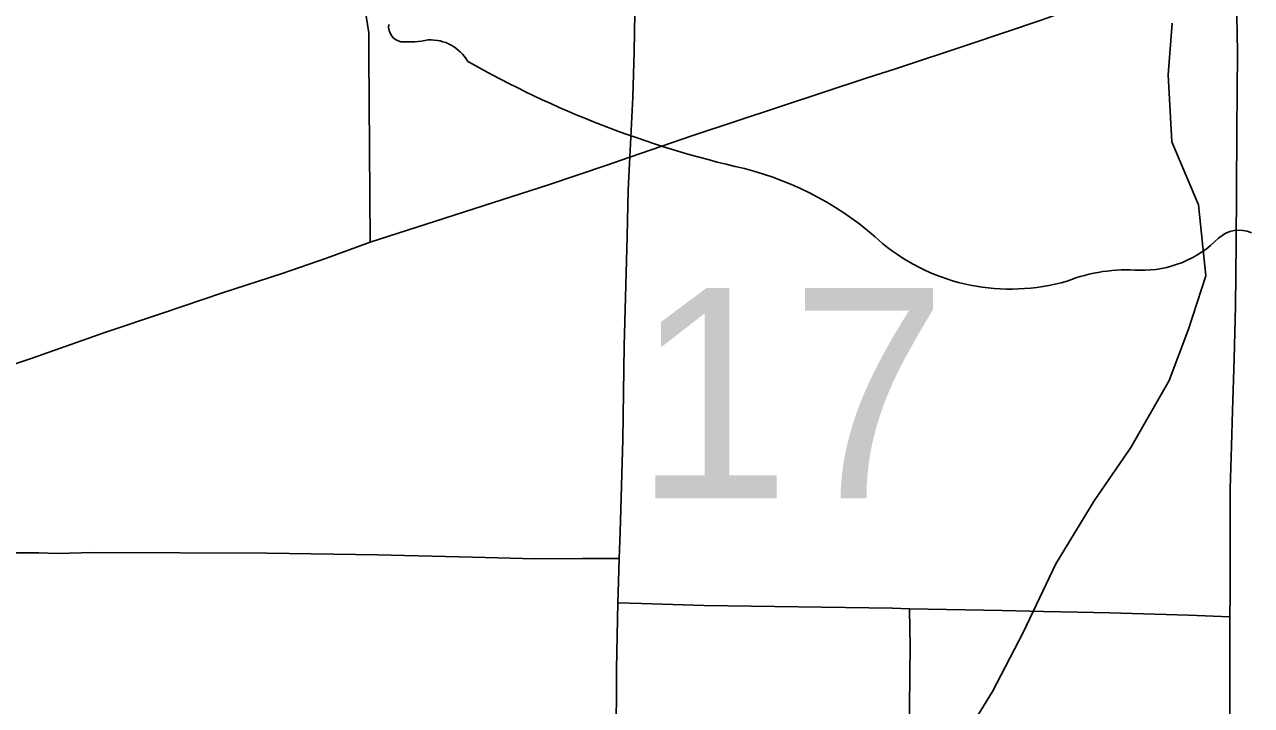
# Model space of a CAD drawing. Extents: x 0 to 34, y 0 to 22.
# Drawn here: x 14.4787 to 14.7224, y 17.6552 to 17.7906 of the extents above; entities that cross this region are included whole.
import ezdxf

# ---------------------------------------------------------------- set-up
doc = ezdxf.new("R2010")
doc.units = 0
for name, color, linetype in [('GM_X_City_Street', 7, 'Continuous'), ('GM_X_Minor_River', 7, 'Continuous'), ('GM_X_Section_Text', 7, 'Continuous'), ('GM_X_State_Shield', 7, 'Continuous')]:
    doc.layers.add(name, color=color, linetype=linetype)

msp = doc.modelspace()

# ---------------------------------------------------------------- linework, layer by layer
at = {"layer": 'GM_X_City_Street'}
for points in [[(14.547337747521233, 17.747328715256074), (14.547064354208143, 17.784710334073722), (14.547064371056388, 17.78899159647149), (14.546343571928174, 17.7935710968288), (14.544622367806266, 17.79951138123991), (14.541664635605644, 17.808334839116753), (14.539757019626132, 17.814486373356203), (14.537973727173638, 17.82019055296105), (14.536675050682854, 17.823682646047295), (14.532201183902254, 17.8367686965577), (14.51454183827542, 17.889665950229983), (14.511708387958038, 17.898110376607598), (14.498460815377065, 17.937617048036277), (14.495813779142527, 17.94552088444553), (14.492203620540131, 17.9566869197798), (14.491762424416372, 17.958035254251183)], [(14.598936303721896, 17.764236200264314), (14.59952662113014, 17.776197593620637), (14.59981867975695, 17.785269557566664), (14.600346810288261, 17.81582232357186), (14.60083772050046, 17.837501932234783), (14.601179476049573, 17.845536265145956)], [(14.598936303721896, 17.764236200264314), (14.611444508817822, 17.76859200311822), (14.646073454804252, 17.780056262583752), (14.651684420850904, 17.78183340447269), (14.66610019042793, 17.786599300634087), (14.680658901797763, 17.791532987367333), (14.6921355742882, 17.79567754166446), (14.700977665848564, 17.79875331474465), (14.715492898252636, 17.80371185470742), (14.719289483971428, 17.804979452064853)], [(14.718133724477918, 17.651140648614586), (14.718152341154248, 17.662536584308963), (14.718164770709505, 17.66867572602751), (14.718171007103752, 17.672882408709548), (14.718183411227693, 17.677219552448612), (14.718202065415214, 17.68905667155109), (14.718220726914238, 17.698333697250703), (14.718469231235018, 17.70682783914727), (14.718674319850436, 17.713843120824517), (14.718972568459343, 17.72413297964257), (14.719283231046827, 17.734646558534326), (14.71937644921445, 17.747136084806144), (14.719457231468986, 17.757444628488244), (14.719550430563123, 17.769505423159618), (14.719668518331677, 17.78517636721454), (14.71945725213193, 17.79623673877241), (14.719289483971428, 17.804979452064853)], [(14.547337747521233, 17.747328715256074), (14.582749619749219, 17.75874329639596), (14.59436926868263, 17.762645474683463), (14.598936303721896, 17.764236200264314)], [(14.596836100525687, 17.684439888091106), (14.597022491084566, 17.689665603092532), (14.597519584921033, 17.708145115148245), (14.597817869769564, 17.726767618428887), (14.598401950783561, 17.748472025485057), (14.598619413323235, 17.7577615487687), (14.598936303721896, 17.764236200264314)], [(14.458015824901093, 17.71699342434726), (14.465273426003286, 17.71929872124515), (14.479968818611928, 17.72425727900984), (14.49458965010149, 17.72940220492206), (14.506290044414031, 17.73334168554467), (14.517984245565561, 17.737262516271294), (14.529827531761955, 17.741102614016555), (14.538657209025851, 17.74420322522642), (14.547337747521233, 17.747328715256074)], [(14.469492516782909, 17.682401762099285), (14.4704059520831, 17.682892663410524), (14.472997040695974, 17.68429696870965), (14.475047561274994, 17.68516065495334), (14.477098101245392, 17.685589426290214), (14.479036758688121, 17.68558942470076), (14.481522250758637, 17.685589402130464), (14.485082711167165, 17.685483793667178), (14.49238380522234, 17.685639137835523), (14.5268574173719, 17.68552108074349), (14.54881662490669, 17.685160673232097), (14.567650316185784, 17.684707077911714), (14.580183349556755, 17.68440259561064), (14.589547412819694, 17.684427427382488), (14.596836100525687, 17.684439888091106)], [(14.596550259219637, 17.675647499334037), (14.596599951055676, 17.677623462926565), (14.596836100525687, 17.684439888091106)], [(14.596233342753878, 17.620966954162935), (14.596314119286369, 17.628796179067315), (14.596245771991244, 17.64098126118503), (14.596214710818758, 17.647126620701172), (14.59625818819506, 17.662505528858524), (14.596550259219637, 17.675647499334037)], [(14.596550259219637, 17.675647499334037), (14.601222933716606, 17.67550458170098), (14.61370005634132, 17.675119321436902), (14.651143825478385, 17.6745538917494), (14.654505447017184, 17.674479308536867), (14.67289178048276, 17.674087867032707), (14.6811125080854, 17.673926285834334), (14.6879164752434, 17.673802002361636), (14.694279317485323, 17.673683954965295), (14.709912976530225, 17.673162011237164), (14.718171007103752, 17.672882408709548)], [(14.653759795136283, 17.530737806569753), (14.653821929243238, 17.535379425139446), (14.653908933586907, 17.541530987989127), (14.653809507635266, 17.55077076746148), (14.653629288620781, 17.56608751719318), (14.653660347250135, 17.572139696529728), (14.653616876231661, 17.578198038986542), (14.653728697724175, 17.596571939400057), (14.653821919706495, 17.60575580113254), (14.654020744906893, 17.621109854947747), (14.654163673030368, 17.63645145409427), (14.654356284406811, 17.645691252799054), (14.654505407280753, 17.6549496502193), (14.654604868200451, 17.667308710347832), (14.654561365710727, 17.67039069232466), (14.654505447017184, 17.674479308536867)]]:
    msp.add_lwpolyline(points, dxfattribs=at)
at = {"layer": 'GM_X_Minor_River'}
msp.add_lwpolyline([(14.706667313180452, 17.790885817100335), (14.705879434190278, 17.780628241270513), (14.706599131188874, 17.767325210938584), (14.711883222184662, 17.754764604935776), (14.713360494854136, 17.740698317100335), (14.709913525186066, 17.7300695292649), (14.706083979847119, 17.719821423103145), (14.698447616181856, 17.706546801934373), (14.691199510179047, 17.695931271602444), (14.683566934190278, 17.683418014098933), (14.67706882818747, 17.669758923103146), (14.670957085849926, 17.657999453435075), (14.663322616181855, 17.64548430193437)], dxfattribs=at)
at = {"layer": 'GM_X_State_Shield'}
for centre, radius, start, end in [((14.554084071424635, 17.79020735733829), 0.0030816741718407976, 171.9583861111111, 258.30661388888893), ((14.554551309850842, 17.81068128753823), 0.023517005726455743, 267.33899444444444, 280.6038555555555), ((14.55936280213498, 17.779099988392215), 0.00847971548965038, 29.748380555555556, 93.27174722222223), ((14.666422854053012, 17.958899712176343), 0.20192143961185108, 240.41292222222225, 257.1985), ((14.606222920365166, 17.70074072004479), 0.06317724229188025, 47.184155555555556, 75.83597222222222), ((14.71996755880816, 17.743739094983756), 0.006013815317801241, 65.75173055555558, 132.64842222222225), ((14.674552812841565, 17.778107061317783), 0.0400896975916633, 230.70037222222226, 286.29183611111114), ((14.700645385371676, 17.763120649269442), 0.02135989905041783, 268.7770194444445, 315.54927222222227), ((14.697716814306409, 17.708917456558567), 0.03294109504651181, 85.69512222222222, 111.20994722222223)]:
    msp.add_arc(centre, radius, start, end, dxfattribs=at)

# ---------------------------------------------------------------- texts
at = {"layer": 'GM_X_Section_Text'}
msp.add_text('17', height=0.0418560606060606, rotation=1e-05, dxfattribs=at).set_placement((14.599707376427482, 17.696420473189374))

doc.saveas('drawing.dxf')
